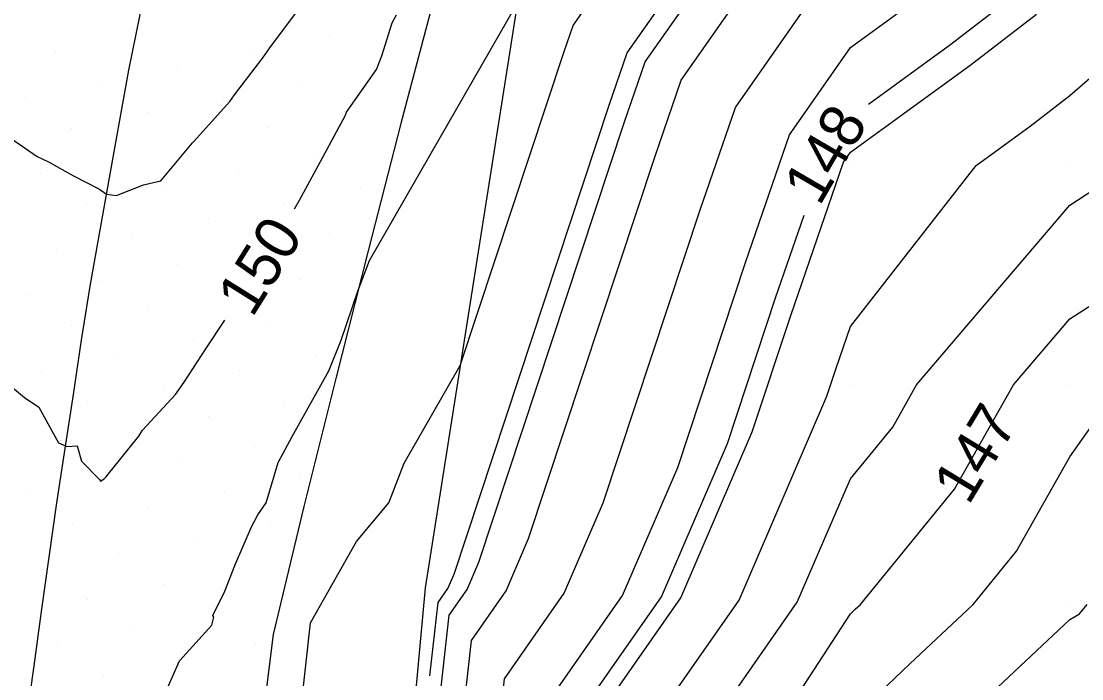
# Model space of a CAD drawing. Extents: x 2354170 to 2357230, y 866100 to 868290.
# Drawn here: x 2355362.17 to 2355410.53, y 867226.62 to 867256.59 of the extents above; entities that cross this region are included whole.
import ezdxf

# ---------------------------------------------------------------- set-up
doc = ezdxf.new("R2010")
doc.units = 0
for name, color, linetype in [('Default', 7, 'Continuous'), ('DTM Contours Major', 7, 'Continuous'), ('DTM Contours Major Text', 7, 'Continuous'), ('DTM Contours Minor', 7, 'Continuous'), ('DTM Contours Minor Text', 7, 'Continuous'), ('Exist DTM Breakline', 7, 'Continuous'), ('Exist DTM QL2 LIDAR Elevation Point', 7, 'Continuous'), ('Exist DTM Scan Elevation Point', 7, 'Continuous'), ('Exist Roads EOP', 7, 'Continuous'), ('PH Exist DTM Breakline', 7, 'Continuous')]:
    doc.layers.add(name, color=color, linetype=linetype)

msp = doc.modelspace()

# ---------------------------------------------------------------- linework, layer by layer
at = {"layer": 'Default'}
for points in [[(2355380.805, 867226.756), (2355381.176, 867230.101), (2355381.616, 867230.731), (2355381.903, 867231.396), (2355388.992, 867252.803), (2355389.799, 867255.146), (2355392.375, 867258.829), (2355395.49, 867263.177), (2355399.641, 867269.992), (2355399.872, 867270.349), (2355401.586, 867271.624), (2355409.976, 867277.369), (2355417.669, 867277.707), (2355419.976, 867278.401), (2355427.876, 867277.913), (2355429.976, 867278.369), (2355436.266, 867276.303), (2355439.976, 867276.249), (2355444.575, 867274.612), (2355448.644, 867273.675)], [(2355370.557, 867165.746), (2355375.405, 867174.741), (2355376.382, 867180.259), (2355376.597, 867180.777), (2355376.677, 867181.508), (2355381.041, 867200.582), (2355381.387, 867202.925), (2355381.839, 867205.905), (2355382.327, 867209.695), (2355384.208, 867226.625), (2355386.929, 867230.523), (2355388.701, 867234.638), (2355393.124, 867247.992), (2355394.731, 867252.659), (2355399.862, 867259.996)], [(2355377.743, 867159.207), (2355380.873, 867176.874), (2355382.353, 867180.448), (2355382.906, 867185.492), (2355385.226, 867195.632), (2355386.068, 867201.338), (2355387.169, 867208.596), (2355388.357, 867217.83), (2355388.755, 867221.412), (2355394.899, 867230.212), (2355398.899, 867239.5), (2355399.322, 867240.775), (2355399.976, 867242.676), (2355405.704, 867250.013), (2355408.178, 867251.812), (2355409.976, 867253.196), (2355413.63, 867256.36), (2355418.461, 867260.014)], [(2355379.755, 867160.984), (2355382.37, 867175.746), (2355384.272, 867180.339), (2355384.983, 867186.82), (2355386.621, 867193.981), (2355387.629, 867200.809), (2355388.946, 867209.493), (2355389.976, 867217.497), (2355390.446, 867219.543), (2355390.592, 867220.013), (2355391.737, 867221.775), (2355397.555, 867230.108), (2355399.976, 867235.729), (2355401.905, 867238.084), (2355402.992, 867240.013), (2355409.976, 867248.206), (2355411.078, 867248.912), (2355411.947, 867250.013), (2355416.25, 867253.74), (2355419.976, 867256.558), (2355425.812, 867260.014)], [(2355366.506, 867170.712), (2355367.211, 867171.95), (2355367.839, 867173.026), (2355368.234, 867174.816), (2355368.984, 867176.233), (2355369.332, 867177.975), (2355371.163, 867180.868), (2355372.558, 867183.911), (2355373.355, 867185.546), (2355376.4, 867188.045), (2355379.646, 867202.233), (2355379.826, 867203.454), (2355380.062, 867205.007), (2355380.316, 867206.984), (2355382.692, 867228.363), (2355384.273, 867230.627), (2355385.302, 867233.017), (2355391.058, 867250.398), (2355392.265, 867253.902), (2355396.118, 867259.412)], [(2355386.227, 867180.566), (2355387.059, 867188.147), (2355388.016, 867192.331), (2355389.189, 867200.28), (2355389.976, 867205.465), (2355391.225, 867210.013), (2355392.861, 867217.128), (2355393.753, 867220.013), (2355399.976, 867229.582), (2355400.197, 867229.792), (2355400.431, 867230.013), (2355404.729, 867235.26), (2355407.407, 867240.013), (2355409.976, 867243.028), (2355414.235, 867245.755), (2355417.593, 867250.013), (2355418.87, 867251.12), (2355419.976, 867251.956), (2355424.739, 867254.776), (2355429.976, 867257.979), (2355431.393, 867258.597), (2355436.06, 867259.47)], [(2355374.878, 867224.762), (2355375.356, 867229.167), (2355377.452, 867232.875), (2355378.934, 867234.641), (2355379.626, 867236.447), (2355382.188, 867240.9), (2355386.926, 867255.209), (2355387.333, 867256.39), (2355388.631, 867258.246)], [(2355368.374, 867225.137), (2355369.384, 867227.444), (2355369.393, 867227.46), (2355370.859, 867229.059), (2355370.951, 867229.427), (2355370.9, 867229.51), (2355371.459, 867230.613), (2355371.911, 867231.79), (2355372.661, 867233.55), (2355372.964, 867234.091), (2355373.332, 867234.636), (2355373.889, 867236.476), (2355374.518, 867237.669), (2355375.826, 867239.999), (2355376.193, 867240.658), (2355376.755, 867242.054), (2355377.518, 867244.289), (2355378.054, 867245.688), (2355384.786, 867257.39)], [(2355374.979, 867162.763), (2355377.879, 867179.131), (2355378.515, 867180.667), (2355378.753, 867182.836), (2355382.436, 867198.932), (2355382.947, 867202.396), (2355383.616, 867206.802), (2355384.337, 867212.407), (2355385.724, 867224.888), (2355389.586, 867230.419), (2355392.101, 867236.258), (2355395.19, 867245.587), (2355397.197, 867251.415), (2355399.976, 867255.389), (2355402.654, 867257.336)], [(2355361.31, 867251.52), (2355362.9, 867250.426), (2355363.418, 867250.176), (2355364.557, 867249.544), (2355365.736, 867248.927), (2355366.06, 867248.712), (2355366.517, 867248.639), (2355367.746, 867249.134), (2355368.195, 867249.236), (2355368.538, 867249.314), (2355369.981, 867251.053), (2355369.987, 867251.058), (2355370.022, 867251.095), (2355371.673, 867252.931), (2355371.887, 867253.237), (2355373.189, 867254.926), (2355373.499, 867255.37), (2355374.677, 867256.938)], [(2355374.631, 867248.045), (2355374.853, 867248.429), (2355375.814, 867250.191), (2355376.949, 867252.309), (2355377.001, 867252.441), (2355378.368, 867254.388), (2355378.61, 867255.015), (2355379.082, 867256.507), (2355379.286, 867256.886)], [(2355377.11, 867165.213), (2355379.376, 867178.002), (2355380.434, 867180.558), (2355380.83, 867184.164), (2355383.831, 867197.282), (2355384.508, 867201.867), (2355385.393, 867207.699), (2355386.347, 867215.118), (2355387.24, 867223.15), (2355392.242, 867230.316), (2355395.5, 867237.879), (2355397.256, 867243.181), (2355399.663, 867250.172), (2355399.976, 867250.62), (2355405.416, 867254.574), (2355408.46, 867256.917)], [(2355361.332, 867240.263), (2355362.311, 867239.441), (2355362.974, 867239.002), (2355363.868, 867237.382), (2355364.19, 867237.244), (2355364.213, 867237.2), (2355364.721, 867237.244), (2355364.913, 867236.532), (2355365.741, 867235.701), (2355365.78, 867235.623), (2355365.952, 867235.732), (2355366.022, 867235.806), (2355367.531, 867237.686), (2355367.691, 867237.95), (2355369.197, 867239.581), (2355369.595, 867240.142), (2355370.58, 867241.663), (2355371.456, 867242.959)], [(2355383.778, 867164.538), (2355385.364, 867173.489), (2355388.109, 867180.119), (2355389.135, 867189.475), (2355389.411, 867190.681), (2355389.976, 867194.507), (2355391.285, 867198.704), (2355391.408, 867200.013), (2355392.007, 867202.044), (2355394.195, 867210.013), (2355395.276, 867214.713), (2355396.915, 867220.013), (2355399.976, 867224.721), (2355402.69, 867227.3), (2355405.568, 867230.013), (2355407.553, 867232.436), (2355409.976, 867236.738), (2355411.34, 867238.649)], [(2355385.79, 867166.315), (2355386.861, 867172.36), (2355389.976, 867179.884), (2355390.074, 867180.013), (2355390.093, 867180.129), (2355392.037, 867190.013), (2355393.925, 867196.064), (2355394.295, 867200.013), (2355396.102, 867206.139), (2355397.166, 867210.013), (2355397.691, 867212.298), (2355399.976, 867219.689), (2355400.069, 867219.92), (2355400.138, 867220.013), (2355405.183, 867224.807), (2355409.976, 867229.326), (2355410.414, 867229.575), (2355410.77, 867230.013)]]:
    msp.add_lwpolyline(points, dxfattribs=at)
at = {"layer": 'DTM Contours Major'}
for points in [[(2355374.631, 867248.045), (2355374.853, 867248.429), (2355375.814, 867250.191), (2355376.949, 867252.309), (2355377.001, 867252.441), (2355378.368, 867254.388), (2355378.61, 867255.015), (2355379.082, 867256.507), (2355379.286, 867256.886)], [(2355361.332, 867240.263), (2355362.311, 867239.441), (2355362.974, 867239.002), (2355363.868, 867237.382), (2355364.19, 867237.244), (2355364.213, 867237.2), (2355364.721, 867237.244), (2355364.913, 867236.532), (2355365.741, 867235.701), (2355365.78, 867235.623), (2355365.952, 867235.732), (2355366.022, 867235.806), (2355367.531, 867237.686), (2355367.691, 867237.95), (2355369.197, 867239.581), (2355369.595, 867240.142), (2355370.58, 867241.663), (2355371.456, 867242.959)]]:
    msp.add_lwpolyline(points, dxfattribs=at)
at = {"layer": 'DTM Contours Minor'}
for points in [[(2355400.802, 867252.81), (2355404.495, 867255.494), (2355409.976, 867259.714), (2355410.137, 867259.853), (2355410.349, 867260.014), (2355419.976, 867265.374), (2355427.351, 867267.388), (2355429.976, 867268.372), (2355438.165, 867268.202), (2355439.976, 867268.435), (2355446.419, 867266.456), (2355449.977, 867265.886), (2355453.953, 867263.99), (2355459.977, 867262.031), (2355461.372, 867261.409), (2355464.413, 867260.014), (2355468.305, 867258.341), (2355469.977, 867257.581), (2355473.999, 867255.991)], [(2355407.154, 867239.565), (2355407.407, 867240.013), (2355409.976, 867243.028), (2355414.235, 867245.755), (2355417.593, 867250.013), (2355418.87, 867251.12), (2355419.976, 867251.956), (2355424.739, 867254.776), (2355429.976, 867257.979), (2355431.393, 867258.597), (2355438.971, 867260.014), (2355439.976, 867260.143), (2355440.075, 867260.112), (2355440.692, 867260.014), (2355448.046, 867258.083), (2355449.977, 867258.57), (2355451.795, 867258.195), (2355459.977, 867255.68), (2355463.94, 867253.977), (2355469.977, 867251.234), (2355473.063, 867250.013)], [(2355378.976, 867205.176), (2355381.682, 867229.521), (2355382.502, 867230.696), (2355383.036, 867231.936), (2355389.681, 867252.002), (2355390.621, 867254.731), (2355393.622, 867259.024)], [(2355375.061, 867156.837), (2355378.877, 867178.378), (2355379.795, 867180.594), (2355380.138, 867183.721), (2355383.366, 867197.832), (2355383.988, 867202.043), (2355384.8, 867207.4), (2355385.677, 867214.215), (2355386.734, 867223.729), (2355391.357, 867230.35), (2355394.367, 867237.339), (2355396.567, 867243.983), (2355397.865, 867247.751)], [(2355381.767, 867162.761), (2355383.867, 867174.617), (2355386.19, 867180.229), (2355387.059, 867188.147), (2355388.016, 867192.331), (2355389.189, 867200.28), (2355389.976, 867205.465), (2355391.225, 867210.013), (2355392.861, 867217.128), (2355393.753, 867220.013), (2355399.976, 867229.582), (2355400.197, 867229.792), (2355400.431, 867230.013), (2355404.058, 867234.441)]]:
    msp.add_lwpolyline(points, dxfattribs=at)
at = {"layer": 'Exist DTM Breakline'}
msp.add_lwpolyline([(2355362.111, 867222.252), (2355362.414, 867224.734), (2355362.756, 867227.21), (2355363.099, 867229.686), (2355363.442, 867232.163), (2355363.793, 867234.638), (2355364.17, 867237.109), (2355364.547, 867239.581), (2355364.923, 867242.052), (2355365.315, 867244.521), (2355365.753, 867246.983), (2355366.19, 867249.444), (2355366.628, 867251.905), (2355367.079, 867254.364), (2355367.578, 867256.814), (2355368.076, 867259.264), (2355368.575, 867261.714), (2355369.089, 867264.16), (2355369.643, 867266.566)], dxfattribs=at)
at = {"layer": 'Exist DTM QL2 LIDAR Elevation Point'}
for p, q in [((2355399.976, 867250.013), (2355399.976, 867250.013)), ((2355409.976, 867250.013), (2355409.976, 867250.013)), ((2355399.976, 867240.013), (2355399.976, 867240.013)), ((2355409.976, 867240.013), (2355409.976, 867240.013)), ((2355399.976, 867230.013), (2355399.976, 867230.013)), ((2355409.976, 867230.013), (2355409.976, 867230.013))]:
    msp.add_line(p, q, dxfattribs=at)
at = {"layer": 'Exist DTM Scan Elevation Point'}
for p, q in [((2355367.199, 867255.891), (2355367.199, 867255.891)), ((2355376.213, 867255.922), (2355376.213, 867255.922)), ((2355363.735, 867255.185), (2355363.735, 867255.185)), ((2355372.748, 867255.217), (2355372.748, 867255.217)), ((2355369.284, 867254.511), (2355369.284, 867254.511)), ((2355378.298, 867254.543), (2355378.298, 867254.543)), ((2355365.82, 867253.806), (2355365.82, 867253.806)), ((2355374.833, 867253.837), (2355374.833, 867253.837)), ((2355362.355, 867253.1), (2355362.355, 867253.1)), ((2355371.369, 867253.132), (2355371.369, 867253.132)), ((2355367.905, 867252.426), (2355367.905, 867252.426)), ((2355376.918, 867252.458), (2355376.918, 867252.458)), ((2355364.44, 867251.721), (2355364.44, 867251.721)), ((2355373.454, 867251.752), (2355373.454, 867251.752)), ((2355369.99, 867251.047), (2355369.99, 867251.047)), ((2355366.525, 867250.341), (2355366.525, 867250.341)), ((2355375.539, 867250.373), (2355375.539, 867250.373)), ((2355363.061, 867249.636), (2355363.061, 867249.636)), ((2355372.075, 867249.667), (2355372.075, 867249.667)), ((2355368.61, 867248.962), (2355368.61, 867248.962)), ((2355377.624, 867248.993), (2355377.624, 867248.993)), ((2355365.146, 867248.256), (2355365.146, 867248.256)), ((2355374.16, 867248.288), (2355374.16, 867248.288)), ((2355370.695, 867247.582), (2355370.695, 867247.582)), ((2355367.231, 867246.877), (2355367.231, 867246.877)), ((2355376.245, 867246.908), (2355376.245, 867246.908)), ((2355363.766, 867246.171), (2355363.766, 867246.171)), ((2355372.78, 867246.203), (2355372.78, 867246.203)), ((2355369.316, 867245.497), (2355369.316, 867245.497)), ((2355365.851, 867244.792), (2355365.851, 867244.792)), ((2355374.865, 867244.823), (2355374.865, 867244.823)), ((2355362.387, 867244.086), (2355362.387, 867244.086)), ((2355371.401, 867244.118), (2355371.401, 867244.118)), ((2355367.936, 867243.412), (2355367.936, 867243.412)), ((2355376.95, 867243.444), (2355376.95, 867243.444)), ((2355373.486, 867242.738), (2355373.486, 867242.738)), ((2355364.472, 867242.707), (2355364.472, 867242.707)), ((2355370.021, 867242.033), (2355370.021, 867242.033)), ((2355366.557, 867241.327), (2355366.557, 867241.327)), ((2355375.571, 867241.359), (2355375.571, 867241.359)), ((2355363.092, 867240.622), (2355363.092, 867240.622)), ((2355372.106, 867240.653), (2355372.106, 867240.653)), ((2355368.642, 867239.948), (2355368.642, 867239.948)), ((2355365.177, 867239.242), (2355365.177, 867239.242)), ((2355374.191, 867239.274), (2355374.191, 867239.274)), ((2355370.727, 867238.568), (2355370.727, 867238.568)), ((2355367.262, 867237.863), (2355367.262, 867237.863)), ((2355363.798, 867237.157), (2355363.798, 867237.157)), ((2355372.812, 867237.189), (2355372.812, 867237.189)), ((2355369.347, 867236.483), (2355369.347, 867236.483)), ((2355365.883, 867235.778), (2355365.883, 867235.778)), ((2355374.897, 867235.81), (2355374.897, 867235.81)), ((2355362.419, 867235.072), (2355362.419, 867235.072)), ((2355371.432, 867235.104), (2355371.432, 867235.104)), ((2355367.968, 867234.398), (2355367.968, 867234.398)), ((2355364.504, 867233.693), (2355364.504, 867233.693)), ((2355373.517, 867233.725), (2355373.517, 867233.725)), ((2355370.053, 867233.019), (2355370.053, 867233.019)), ((2355366.589, 867232.313), (2355366.589, 867232.313)), ((2355363.124, 867231.608), (2355363.124, 867231.608)), ((2355372.138, 867231.64), (2355372.138, 867231.64)), ((2355368.674, 867230.934), (2355368.674, 867230.934)), ((2355365.209, 867230.229), (2355365.209, 867230.229)), ((2355370.758, 867229.555), (2355370.758, 867229.555)), ((2355367.294, 867228.849), (2355367.294, 867228.849)), ((2355363.83, 867228.144), (2355363.83, 867228.144)), ((2355372.843, 867228.175), (2355372.843, 867228.175)), ((2355369.379, 867227.47), (2355369.379, 867227.47)), ((2355365.915, 867226.764), (2355365.915, 867226.764))]:
    msp.add_line(p, q, dxfattribs=at)
at = {"layer": 'Exist Roads EOP'}
msp.add_lwpolyline([(2355386.885, 867280.998), (2355385.323, 867275.205), (2355383.904, 867269.375), (2355382.486, 867263.545), (2355381.006, 867257.731), (2355379.484, 867251.927), (2355377.98, 867246.118), (2355376.51, 867240.301), (2355375.056, 867234.48), (2355373.658, 867228.646), (2355372.911, 867222.694), (2355372.138, 867216.744), (2355371.298, 867210.803), (2355370.535, 867204.852), (2355370.111, 867198.868), (2355369.832, 867192.874), (2355369.606, 867186.878), (2355369.411, 867180.881), (2355369.247, 867174.884), (2355369.119, 867168.885)], dxfattribs=at)
at = {"layer": 'PH Exist DTM Breakline'}
msp.add_lwpolyline([(2355399.49, 867297.714), (2355394.262, 867288.372), (2355386.998, 867269.166), (2355384.828, 867257.653), (2355380.592, 867230.771), (2355378.127, 867204.03), (2355375.621, 867180.833), (2355374.759, 867156.571), (2355374.164, 867136.888), (2355373.456, 867121.721)], dxfattribs=at)

# ---------------------------------------------------------------- texts
at = {"layer": 'Default'}
msp.add_text('150', height=2, rotation=58.0305, dxfattribs=at).set_placement((2355372.698, 867243.035))
at = {"layer": 'DTM Contours Major Text'}
msp.add_text('150', height=2, rotation=58.0305, dxfattribs=at).set_placement((2355372.698, 867243.035))
at = {"layer": 'DTM Contours Minor Text'}
for s, rotation, p in [('148', 59.8595, (2355398.564, 867248.117)), ('147', 58.862, (2355405.361, 867234.487))]:
    msp.add_text(s, height=2, rotation=rotation, dxfattribs=at).set_placement(p)

doc.saveas('drawing.dxf')
